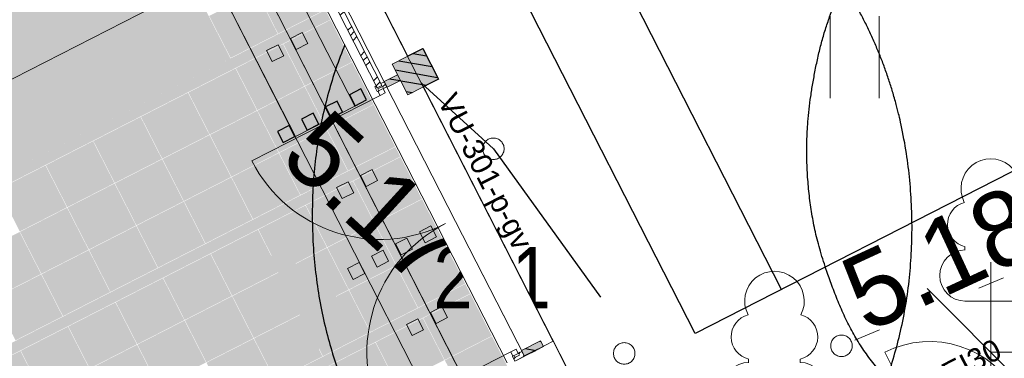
# Model space of a CAD drawing. Header units: metres. Extents: x 538891 to 1080079, y 6588829 to 13178720.
# Tile 341 of 656: x 539886.88 to 539896.03, y 6589160.78 to 6589163.93. Entities that reach past the tile are written whole.
import ezdxf

# ---------------------------------------------------------------- set-up
doc = ezdxf.new("R2010")
doc.units = ezdxf.units.M
doc.header["$LTSCALE"] = 0.4
doc.header["$PDMODE"] = 1
doc.header["$PDSIZE"] = -2
for name, pattern in [('Dot & Dashed', [83.78472, 39.6875, -22.048611, 0, -22.048609]), ('Hidden Line', [48.902778, 35.277778, -13.625]), ('KOLVIK', [3.125, 0.625, -2.5]), ('TEERADA', [11.25, 8.75, -2.5])]:
    doc.linetypes.add(name, pattern=pattern)
for name, color, linetype in [('AR', 7, 'Continuous'), ('DENDRO', 7, 'Continuous'), ('GEO', 7, 'Continuous'), ('KINO_ASENDIPLAAN', 7, 'Continuous'), ('KINO_GRID', 7, 'Continuous'), ('KINO_PINNAKATTED 2', 7, 'Continuous'), ('KINO_TAIMESTIK', 7, 'Continuous')]:
    doc.layers.add(name, color=color, linetype=linetype)
doc.styles.add('Arial', font='arial.ttf')
doc.styles.add('Arial Narrow', font='ARIALN.TTF')
doc.styles.add('HK Explorer Book', font='txt')
pattern_1 = [(45, (0, 0), (-0.176776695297, 0.176776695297), []), (45, (-0.03536, 0.03536), (-0.176776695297, 0.176776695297), []), (45, (-0.0707, 0.0707), (-0.176776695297, 0.176776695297), [])]
pattern_2 = [(-10, (42.05, 28.59), (0.015628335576, 0.0886326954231), [])]

# ---------------------------------------------------------------- blocks, each defined once
blk = doc.blocks.new('LEHTP1')
at = {"color": 252, "linetype": 'Continuous', "lineweight": 9, "true_color": 0x888888}
for p, q in [((-0.48, 1.96), (-0.48, 1.9)), ((0.48, 1.96), (0.48, 1.9)), ((0.48, 0.95), (-0.48, 0.95)), ((0, 0), (0, 0.95)), ((0.76, 0), (0, 0))]:
    blk.add_line(p, q, dxfattribs=at)
for centre, radius, start, end in [((0, 3.04), 0.554, 332.5799, 207.4201), ((-0.38, 2.375), 0.425, 105.2441, 257.079), ((0.38, 2.375), 0.425, 282.921, 74.7559), ((-0.475, 1.425), 0.475, 90, 270), ((0.475, 1.425), 0.475, 270, 90)]:
    blk.add_arc(centre, radius, start, end, dxfattribs=at)
blk = doc.blocks.new('VQSA')
at = {"color": 7, "linetype": 'Continuous', "lineweight": 9, "flags": 128}
for points in [[(0.2, 2.3), (0.199, 2.28), (0.196, 2.261), (0.191, 2.242), (0.185, 2.223), (0.176, 2.206), (0.166, 2.189), (0.155, 2.173), (0.141, 2.159), (0.127, 2.145), (0.111, 2.134), (0.094, 2.124), (0.077, 2.115), (0.058, 2.109), (0.039, 2.104), (0.02, 2.101), (0, 2.1), (-0.02, 2.101), (-0.039, 2.104), (-0.058, 2.109), (-0.077, 2.115), (-0.094, 2.124), (-0.111, 2.134), (-0.127, 2.145), (-0.141, 2.159), (-0.155, 2.173), (-0.166, 2.189), (-0.176, 2.206), (-0.185, 2.223), (-0.191, 2.242), (-0.196, 2.261), (-0.199, 2.28), (-0.2, 2.3), (-0.199, 2.32), (-0.196, 2.339), (-0.191, 2.358), (-0.185, 2.377), (-0.176, 2.394), (-0.166, 2.411), (-0.155, 2.427), (-0.141, 2.441), (-0.127, 2.455), (-0.111, 2.466), (-0.094, 2.476), (-0.077, 2.485), (-0.058, 2.491), (-0.039, 2.496), (-0.02, 2.499), (0, 2.5), (0.02, 2.499), (0.039, 2.496), (0.058, 2.491), (0.077, 2.485), (0.094, 2.476), (0.111, 2.466), (0.127, 2.455), (0.141, 2.441), (0.155, 2.427), (0.166, 2.411), (0.176, 2.394), (0.185, 2.377), (0.191, 2.358), (0.196, 2.339), (0.199, 2.32)], [(0.2, 1.3), (0.199, 1.28), (0.196, 1.261), (0.191, 1.242), (0.185, 1.223), (0.176, 1.206), (0.166, 1.189), (0.155, 1.173), (0.141, 1.159), (0.127, 1.145), (0.111, 1.134), (0.094, 1.124), (0.077, 1.115), (0.058, 1.109), (0.039, 1.104), (0.02, 1.101), (0, 1.1), (-0.02, 1.101), (-0.039, 1.104), (-0.058, 1.109), (-0.077, 1.115), (-0.094, 1.124), (-0.111, 1.134), (-0.127, 1.145), (-0.141, 1.159), (-0.155, 1.173), (-0.166, 1.189), (-0.176, 1.206), (-0.185, 1.223), (-0.191, 1.242), (-0.196, 1.261), (-0.199, 1.28), (-0.2, 1.3), (-0.199, 1.32), (-0.196, 1.339), (-0.191, 1.358), (-0.185, 1.377), (-0.176, 1.394), (-0.166, 1.411), (-0.155, 1.427), (-0.141, 1.441), (-0.127, 1.455), (-0.111, 1.466), (-0.094, 1.476), (-0.077, 1.485), (-0.058, 1.491), (-0.039, 1.496), (-0.02, 1.499), (0, 1.5), (0.02, 1.499), (0.039, 1.496), (0.058, 1.491), (0.077, 1.485), (0.094, 1.476), (0.111, 1.466), (0.127, 1.455), (0.141, 1.441), (0.155, 1.427), (0.166, 1.411), (0.176, 1.394), (0.185, 1.377), (0.191, 1.358), (0.196, 1.339), (0.199, 1.32)], [(0.5, 0), (0.498, -0.049), (0.49, -0.098), (0.478, -0.145), (0.462, -0.191), (0.441, -0.236), (0.416, -0.278), (0.387, -0.317), (0.354, -0.354), (0.317, -0.387), (0.278, -0.416), (0.236, -0.441), (0.191, -0.462), (0.145, -0.478), (0.098, -0.49), (0.049, -0.498), (0, -0.5), (-0.049, -0.498), (-0.098, -0.49), (-0.145, -0.478), (-0.191, -0.462), (-0.236, -0.441), (-0.278, -0.416), (-0.317, -0.387), (-0.354, -0.354), (-0.387, -0.317), (-0.416, -0.278), (-0.441, -0.236), (-0.462, -0.191), (-0.478, -0.145), (-0.49, -0.098), (-0.498, -0.049), (-0.5, 0), (-0.498, 0.049), (-0.49, 0.098), (-0.478, 0.145), (-0.462, 0.191), (-0.441, 0.236), (-0.416, 0.278), (-0.387, 0.317), (-0.354, 0.354), (-0.317, 0.387), (-0.278, 0.416), (-0.236, 0.441), (-0.191, 0.462), (-0.145, 0.478), (-0.098, 0.49), (-0.049, 0.498), (0, 0.5), (0.049, 0.498), (0.098, 0.49), (0.145, 0.478), (0.191, 0.462), (0.236, 0.441), (0.278, 0.416), (0.317, 0.387), (0.354, 0.354), (0.387, 0.317), (0.416, 0.278), (0.441, 0.236), (0.462, 0.191), (0.478, 0.145), (0.49, 0.098), (0.498, 0.049)], [(-0.93, -0.65), (-0.931, -0.67), (-0.934, -0.689), (-0.939, -0.708), (-0.945, -0.727), (-0.954, -0.744), (-0.964, -0.761), (-0.975, -0.777), (-0.989, -0.791), (-1.003, -0.805), (-1.019, -0.816), (-1.036, -0.826), (-1.053, -0.835), (-1.072, -0.841), (-1.091, -0.846), (-1.11, -0.849), (-1.13, -0.85), (-1.15, -0.849), (-1.169, -0.846), (-1.188, -0.841), (-1.207, -0.835), (-1.224, -0.826), (-1.241, -0.816), (-1.257, -0.805), (-1.271, -0.791), (-1.285, -0.777), (-1.296, -0.761), (-1.306, -0.744), (-1.315, -0.727), (-1.321, -0.708), (-1.326, -0.689), (-1.329, -0.67), (-1.33, -0.65), (-1.329, -0.63), (-1.326, -0.611), (-1.321, -0.592), (-1.315, -0.573), (-1.306, -0.556), (-1.296, -0.539), (-1.285, -0.523), (-1.271, -0.509), (-1.257, -0.495), (-1.241, -0.484), (-1.224, -0.474), (-1.207, -0.465), (-1.188, -0.459), (-1.169, -0.454), (-1.15, -0.451), (-1.13, -0.45), (-1.11, -0.451), (-1.091, -0.454), (-1.072, -0.459), (-1.053, -0.465), (-1.036, -0.474), (-1.019, -0.484), (-1.003, -0.495), (-0.989, -0.509), (-0.975, -0.523), (-0.964, -0.539), (-0.954, -0.556), (-0.945, -0.573), (-0.939, -0.592), (-0.934, -0.611), (-0.931, -0.63)], [(1.33, -0.65), (1.329, -0.67), (1.326, -0.689), (1.321, -0.708), (1.315, -0.727), (1.306, -0.744), (1.296, -0.761), (1.285, -0.777), (1.271, -0.791), (1.257, -0.805), (1.241, -0.816), (1.224, -0.826), (1.207, -0.835), (1.188, -0.841), (1.169, -0.846), (1.15, -0.849), (1.13, -0.85), (1.11, -0.849), (1.091, -0.846), (1.072, -0.841), (1.053, -0.835), (1.036, -0.826), (1.019, -0.816), (1.003, -0.805), (0.989, -0.791), (0.975, -0.777), (0.964, -0.761), (0.954, -0.744), (0.945, -0.727), (0.939, -0.708), (0.934, -0.689), (0.931, -0.67), (0.93, -0.65), (0.931, -0.63), (0.934, -0.611), (0.939, -0.592), (0.945, -0.573), (0.954, -0.556), (0.964, -0.539), (0.975, -0.523), (0.989, -0.509), (1.003, -0.495), (1.019, -0.484), (1.036, -0.474), (1.053, -0.465), (1.072, -0.459), (1.091, -0.454), (1.11, -0.451), (1.13, -0.45), (1.15, -0.451), (1.169, -0.454), (1.188, -0.459), (1.207, -0.465), (1.224, -0.474), (1.241, -0.484), (1.257, -0.495), (1.271, -0.509), (1.285, -0.523), (1.296, -0.539), (1.306, -0.556), (1.315, -0.573), (1.321, -0.592), (1.326, -0.611), (1.329, -0.63)], [(-1.8, -1.15), (-1.801, -1.17), (-1.804, -1.189), (-1.809, -1.208), (-1.815, -1.227), (-1.824, -1.244), (-1.834, -1.261), (-1.845, -1.277), (-1.859, -1.291), (-1.873, -1.305), (-1.889, -1.316), (-1.906, -1.326), (-1.923, -1.335), (-1.942, -1.341), (-1.961, -1.346), (-1.98, -1.349), (-2, -1.35), (-2.02, -1.349), (-2.039, -1.346), (-2.058, -1.341), (-2.077, -1.335), (-2.094, -1.326), (-2.111, -1.316), (-2.127, -1.305), (-2.141, -1.291), (-2.155, -1.277), (-2.166, -1.261), (-2.176, -1.244), (-2.185, -1.227), (-2.191, -1.208), (-2.196, -1.189), (-2.199, -1.17), (-2.2, -1.15), (-2.199, -1.13), (-2.196, -1.111), (-2.191, -1.092), (-2.185, -1.073), (-2.176, -1.056), (-2.166, -1.039), (-2.155, -1.023), (-2.141, -1.009), (-2.127, -0.995), (-2.111, -0.984), (-2.094, -0.974), (-2.077, -0.965), (-2.058, -0.959), (-2.039, -0.954), (-2.02, -0.951), (-2, -0.95), (-1.98, -0.951), (-1.961, -0.954), (-1.942, -0.959), (-1.923, -0.965), (-1.906, -0.974), (-1.889, -0.984), (-1.873, -0.995), (-1.859, -1.009), (-1.845, -1.023), (-1.834, -1.039), (-1.824, -1.056), (-1.815, -1.073), (-1.809, -1.092), (-1.804, -1.111), (-1.801, -1.13)], [(2.2, -1.15), (2.199, -1.17), (2.196, -1.189), (2.191, -1.208), (2.185, -1.227), (2.176, -1.244), (2.166, -1.261), (2.155, -1.277), (2.141, -1.291), (2.127, -1.305), (2.111, -1.316), (2.094, -1.326), (2.077, -1.335), (2.058, -1.341), (2.039, -1.346), (2.02, -1.349), (2, -1.35), (1.98, -1.349), (1.961, -1.346), (1.942, -1.341), (1.923, -1.335), (1.906, -1.326), (1.889, -1.316), (1.873, -1.305), (1.859, -1.291), (1.845, -1.277), (1.834, -1.261), (1.824, -1.244), (1.815, -1.227), (1.809, -1.208), (1.804, -1.189), (1.801, -1.17), (1.8, -1.15), (1.801, -1.13), (1.804, -1.111), (1.809, -1.092), (1.815, -1.073), (1.824, -1.056), (1.834, -1.039), (1.845, -1.023), (1.859, -1.009), (1.873, -0.995), (1.889, -0.984), (1.906, -0.974), (1.923, -0.965), (1.942, -0.959), (1.961, -0.954), (1.98, -0.951), (2, -0.95), (2.02, -0.951), (2.039, -0.954), (2.058, -0.959), (2.077, -0.965), (2.094, -0.974), (2.111, -0.984), (2.127, -0.995), (2.141, -1.009), (2.155, -1.023), (2.166, -1.039), (2.176, -1.056), (2.185, -1.073), (2.191, -1.092), (2.196, -1.111), (2.199, -1.13)]]:
    blk.add_lwpolyline(points, close=True, dxfattribs=at)
blk = doc.blocks.new('HEIN')
at = {"color": 7, "linetype": 'Continuous', "lineweight": 9}
for p, q in [((-0.455, 0.761), (-0.455, -0.761)), ((0.455, 0.761), (0.455, -0.761))]:
    blk.add_line(p, q, dxfattribs=at)

msp = doc.modelspace()

# ---------------------------------------------------------------- hatches: boundary and pattern name
at = {"layer": 'KINO_PINNAKATTED 2', "linetype": 'Continuous', "lineweight": 0, "true_color": 0xdbccc4}
msp.add_hatch(color=254, dxfattribs=at).paths.add_polyline_path([(539876.2611, 6589181.123), (539881.9225, 6589169.9217), (539881.9225, 6589169.9217), (539882.6953, 6589168.4075), (539882.6953, 6589168.4075), (539885.967, 6589162.1069), (539888.8344, 6589163.5705), (539879.1286, 6589182.5866)])

# ---------------------------------------------------------------- linework, layer by layer
at = {"layer": 'AR', "color": 255, "linetype": 'Continuous', "lineweight": 25}
for p, q in [((539906.5148, 6589167.8335), (539893.1544, 6589161.0144)), ((539893.956, 6589161.4235), (539892.5967, 6589164.0868))]:
    msp.add_line(p, q, dxfattribs=at)
at = {"layer": 'AR', "color": 7, "linetype": 'Continuous', "lineweight": 9}
msp.add_line((539895.3353, 6589160.019), (539894.917, 6589160.8385), dxfattribs=at)
at = {"layer": 'AR', "color": 7, "linetype": 'Continuous', "lineweight": 9, "flags": 128}
for points in [[(539892.9408, 6589158.7273), (539878.4205, 6589187.1759), (539893.6068, 6589194.927)], [(539888.0215, 6589168.4093), (539890.481, 6589163.5906), (539890.6235, 6589163.6634), (539890.769, 6589163.3783), (539890.6264, 6589163.3056), (539892.9372, 6589158.7782), (539907.9632, 6589166.4475)]]:
    msp.add_lwpolyline(points, dxfattribs=at)
at = {"layer": 'AR', "color": 143, "linetype": 'Continuous', "lineweight": 25, "true_color": 0x84a8b9, "flags": 128}
msp.add_lwpolyline([(539888.0215, 6589168.4093), (539890.481, 6589163.5906), (539890.6235, 6589163.6634), (539890.769, 6589163.3783), (539890.6264, 6589163.3056), (539892.9372, 6589158.7782), (539907.9632, 6589166.4475)], dxfattribs=at)
at = {"layer": 'AR', "color": 7, "linetype": 'Continuous', "lineweight": 9}
msp.add_arc((539895.3353, 6589160.019), 0.92, 27.03983, 117.03983, dxfattribs=at)
at = {"layer": 'DENDRO', "color": 30, "linetype": 'Continuous', "lineweight": 25, "true_color": 0xff7f00}
msp.add_open_spline([(539894.7403, 6589163.8944), (539895.139, 6589163.0882), (539895.1979, 6589161.1997), (539894.5027, 6589159.5408), (539893.2395, 6589158.5561), (539891.7468, 6589158.5095), (539890.4246, 6589159.4135), (539889.6272, 6589161.0257), (539889.5683, 6589162.9143), (539890.2635, 6589164.5732), (539891.5267, 6589165.5578), (539893.0194, 6589165.6044), (539894.3416, 6589164.7005), (539894.7403, 6589163.8944)], degree=2, dxfattribs=at)
msp.add_open_spline([(539896.3858, 6589165.5531), (539896.3685, 6589165.5534), (539896.3513, 6589165.5538), (539896.0286, 6589165.5556), (539895.3166, 6589165.2673), (539894.7806, 6589164.6834), (539894.3937, 6589164.0177), (539894.2004, 6589163.151), (539894.1862, 6589162.4201), (539894.3127, 6589161.7227), (539894.689, 6589160.8152), (539895.4059, 6589160.149), (539895.9928, 6589159.9494), (539896.2757, 6589159.9336), (539896.5597, 6589159.9366), (539897.1573, 6589160.1102), (539897.707, 6589160.592), (539898.0427, 6589161.0525), (539898.3779, 6589161.7998), (539898.4863, 6589162.7023), (539898.4285, 6589163.4253), (539898.1324, 6589164.4179), (539897.437, 6589165.2223), (539896.7418, 6589165.5384), (539896.4202, 6589165.5524), (539896.403, 6589165.5528), (539896.3858, 6589165.5531)], degree=2, knots=[0, 0, 0, 0.002532, 0.002532, 0.049909, 0.097287, 0.144665, 0.192042, 0.23942, 0.286798, 0.334175, 0.381553, 0.42893, 0.476308, 0.523686, 0.571063, 0.618441, 0.665819, 0.713196, 0.760574, 0.807952, 0.855329, 0.902707, 0.950085, 0.997462, 0.997462, 1, 1, 1], dxfattribs=at)
at = {"layer": 'DENDRO', "color": 82, "linetype": 'Continuous', "lineweight": 25, "true_color": 0x33cc00}
msp.add_open_spline([(539893.8121, 6589159.0983), (539893.7434, 6589159.1216), (539893.6747, 6589159.145), (539892.9869, 6589159.3862), (539891.1572, 6589159.6654), (539888.4866, 6589158.4411), (539885.5451, 6589157.3971), (539882.5673, 6589157.4149), (539880.4579, 6589158.6217), (539879.0958, 6589159.832), (539877.4884, 6589161.5239), (539875.7359, 6589162.7565), (539874.0064, 6589163.5551), (539872.0916, 6589164.2529), (539871.04, 6589164.1448), (539870.7384, 6589163.4667), (539870.6736, 6589162.5152), (539871.0111, 6589159.8283), (539872.4686, 6589156.6032), (539876.4551, 6589150.405), (539880.4313, 6589142.3133), (539883.4357, 6589136.069), (539886.65, 6589131.8213), (539889.6758, 6589128.0089), (539891.6422, 6589123.7091), (539892.6854, 6589121.9346), (539894.9559, 6589119.083), (539899.4507, 6589118.4526), (539902.4132, 6589119.2024), (539903.4975, 6589120.9997), (539904.0299, 6589121.9681), (539904.9744, 6589123.0691), (539906.8939, 6589123.6435), (539908.5817, 6589124.1163), (539909.2062, 6589124.9889), (539908.8206, 6589126.4423), (539907.9211, 6589128.2423), (539907.3166, 6589130.0189), (539907.9536, 6589131.664), (539909.206, 6589132.9269), (539910.0734, 6589134.09), (539910.2183, 6589135.4872), (539910.1242, 6589137.3281), (539909.7241, 6589140.2997), (539907.9987, 6589143.8429), (539904.8625, 6589145.9332), (539902.1696, 6589146.7782), (539898.4952, 6589147.1704), (539894.6027, 6589147.6734), (539892.2931, 6589147.7161), (539890.9385, 6589146.9877), (539890.5185, 6589145.8464), (539890.375, 6589144.12), (539890.5355, 6589141.8612), (539890.1164, 6589140.2368), (539888.2792, 6589140.1754), (539886.2593, 6589140.9765), (539884.6257, 6589142.2344), (539883.4829, 6589144.0283), (539883.3842, 6589146.4675), (539884.263, 6589149.2079), (539886.6505, 6589150.3674), (539890.039, 6589151.0124), (539893.8765, 6589152.7578), (539896.4616, 6589154.2315), (539898.6752, 6589155.7963), (539898.5791, 6589158.6152), (539898.2775, 6589160.1277), (539896.808, 6589160.1337), (539895.0583, 6589159.4249), (539894.0007, 6589159.1478), (539893.9064, 6589159.123), (539893.8121, 6589159.0983)], degree=2, knots=[0, 0, 0, 0.001482, 0.001482, 0.016366, 0.031249, 0.046133, 0.061016, 0.0759, 0.090783, 0.105667, 0.12055, 0.135433, 0.150317, 0.1652, 0.180084, 0.194967, 0.209851, 0.224734, 0.239618, 0.254501, 0.269384, 0.284268, 0.299151, 0.314035, 0.328918, 0.343802, 0.358685, 0.373569, 0.388452, 0.403335, 0.418219, 0.433102, 0.447986, 0.462869, 0.477753, 0.492636, 0.50752, 0.522403, 0.537286, 0.55217, 0.567053, 0.581937, 0.59682, 0.611704, 0.626587, 0.641471, 0.656354, 0.671237, 0.686121, 0.701004, 0.715888, 0.730771, 0.745655, 0.760538, 0.775422, 0.790305, 0.805188, 0.820072, 0.834955, 0.849839, 0.864722, 0.879606, 0.894489, 0.909373, 0.924256, 0.939139, 0.954023, 0.968906, 0.98379, 0.998673, 0.998673, 1, 1, 1], dxfattribs=at)
at = {"layer": 'GEO', "color": 8, "linetype": 'TEERADA', "lineweight": 25, "true_color": 0x7d7d7d, "flags": 128}
msp.add_lwpolyline([(539883.1436, 6589169.8081), (539884.28, 6589168.674), (539886.796, 6589166.821), (539891.279, 6589162.731), (539892.544, 6589160.981), (539891.601, 6589159.224)], dxfattribs=at)
at = {"layer": 'GEO', "color": 252, "linetype": 'KOLVIK', "lineweight": 9, "true_color": 0x888888, "flags": 128}
msp.add_lwpolyline([(539899.1007, 6589156.9709), (539901.0061, 6589159.3864), (539902.1782, 6589160.5209), (539902.4462, 6589162.1125), (539902.4462, 6589162.1125), (539900.9, 6589163.585), (539894.515, 6589160.899), (539891.3644, 6589159.9334)], dxfattribs=at)
at = {"layer": 'GEO', "color": 8, "linetype": 'Continuous', "lineweight": 9, "true_color": 0x7d7d7d, "flags": 128}
for points in [[(539891.379, 6589162.731), (539891.3785, 6589162.7212), (539891.3771, 6589162.7115), (539891.3747, 6589162.702), (539891.3714, 6589162.6927), (539891.3672, 6589162.6839), (539891.3621, 6589162.6754), (539891.3563, 6589162.6676), (539891.3497, 6589162.6603), (539891.3424, 6589162.6537), (539891.3346, 6589162.6479), (539891.3261, 6589162.6428), (539891.3173, 6589162.6386), (539891.308, 6589162.6353), (539891.2985, 6589162.6329), (539891.2888, 6589162.6315), (539891.279, 6589162.631), (539891.2692, 6589162.6315), (539891.2595, 6589162.6329), (539891.25, 6589162.6353), (539891.2407, 6589162.6386), (539891.2319, 6589162.6428), (539891.2234, 6589162.6479), (539891.2156, 6589162.6537), (539891.2083, 6589162.6603), (539891.2017, 6589162.6676), (539891.1959, 6589162.6754), (539891.1908, 6589162.6839), (539891.1866, 6589162.6927), (539891.1833, 6589162.702), (539891.1809, 6589162.7115), (539891.1795, 6589162.7212), (539891.179, 6589162.731), (539891.1795, 6589162.7408), (539891.1809, 6589162.7505), (539891.1833, 6589162.76), (539891.1866, 6589162.7693), (539891.1908, 6589162.7781), (539891.1959, 6589162.7866), (539891.2017, 6589162.7944), (539891.2083, 6589162.8017), (539891.2156, 6589162.8083), (539891.2234, 6589162.8141), (539891.2319, 6589162.8192), (539891.2407, 6589162.8234), (539891.25, 6589162.8267), (539891.2595, 6589162.8291), (539891.2692, 6589162.8305), (539891.279, 6589162.831), (539891.2888, 6589162.8305), (539891.2985, 6589162.8291), (539891.308, 6589162.8267), (539891.3173, 6589162.8234), (539891.3261, 6589162.8192), (539891.3346, 6589162.8141), (539891.3424, 6589162.8083), (539891.3497, 6589162.8017), (539891.3563, 6589162.7944), (539891.3621, 6589162.7866), (539891.3672, 6589162.7781), (539891.3714, 6589162.7693), (539891.3747, 6589162.76), (539891.3771, 6589162.7505), (539891.3785, 6589162.7408)], [(539894.615, 6589160.899), (539894.6145, 6589160.8892), (539894.6131, 6589160.8795), (539894.6107, 6589160.87), (539894.6074, 6589160.8607), (539894.6032, 6589160.8519), (539894.5981, 6589160.8434), (539894.5923, 6589160.8356), (539894.5857, 6589160.8283), (539894.5784, 6589160.8217), (539894.5706, 6589160.8159), (539894.5621, 6589160.8108), (539894.5533, 6589160.8066), (539894.544, 6589160.8033), (539894.5345, 6589160.8009), (539894.5248, 6589160.7995), (539894.515, 6589160.799), (539894.5052, 6589160.7995), (539894.4955, 6589160.8009), (539894.486, 6589160.8033), (539894.4767, 6589160.8066), (539894.4679, 6589160.8108), (539894.4594, 6589160.8159), (539894.4516, 6589160.8217), (539894.4443, 6589160.8283), (539894.4377, 6589160.8356), (539894.4319, 6589160.8434), (539894.4268, 6589160.8519), (539894.4226, 6589160.8607), (539894.4193, 6589160.87), (539894.4169, 6589160.8795), (539894.4155, 6589160.8892), (539894.415, 6589160.899), (539894.4155, 6589160.9088), (539894.4169, 6589160.9185), (539894.4193, 6589160.928), (539894.4226, 6589160.9373), (539894.4268, 6589160.9461), (539894.4319, 6589160.9546), (539894.4377, 6589160.9624), (539894.4443, 6589160.9697), (539894.4516, 6589160.9763), (539894.4594, 6589160.9821), (539894.4679, 6589160.9872), (539894.4767, 6589160.9914), (539894.486, 6589160.9947), (539894.4955, 6589160.9971), (539894.5052, 6589160.9985), (539894.515, 6589160.999), (539894.5248, 6589160.9985), (539894.5345, 6589160.9971), (539894.544, 6589160.9947), (539894.5533, 6589160.9914), (539894.5621, 6589160.9872), (539894.5706, 6589160.9821), (539894.5784, 6589160.9763), (539894.5857, 6589160.9697), (539894.5923, 6589160.9624), (539894.5981, 6589160.9546), (539894.6032, 6589160.9461), (539894.6074, 6589160.9373), (539894.6107, 6589160.928), (539894.6131, 6589160.9185), (539894.6145, 6589160.9088)]]:
    msp.add_lwpolyline(points, close=True, dxfattribs=at)
at = {"layer": 'KINO_GRID', "color": 254, "linetype": 'Continuous', "true_color": 0xe6e6e6}
for points in [[(539858.7353, 6589212.3149), (539900.3409, 6589130.7995), (539858.6462, 6589212.2694), (539900.2518, 6589130.754)], [(539860.6136, 6589211.7804), (539900.9645, 6589132.7232), (539860.5245, 6589211.7349), (539900.8754, 6589132.6778)], [(539885.3175, 6589163.3809), (539885.363, 6589163.2918), (539888.5011, 6589165.0058), (539888.5466, 6589164.9168)], [(539889.1512, 6589163.7321), (539889.1967, 6589163.6431), (539889.7178, 6589164.0213), (539889.7632, 6589163.9322)], [(539885.967, 6589162.1069), (539886.0124, 6589162.0178), (539889.1512, 6589163.7321), (539889.1967, 6589163.6431)], [(539889.8013, 6589162.4585), (539889.8468, 6589162.3694), (539890.3678, 6589162.7476), (539890.4133, 6589162.6586)], [(539886.6171, 6589160.8332), (539886.6625, 6589160.7442), (539889.8013, 6589162.4585), (539889.8468, 6589162.3694)], [(539890.4514, 6589161.1848), (539890.4968, 6589161.0957), (539891.0179, 6589161.474), (539891.0634, 6589161.3849)], [(539887.2672, 6589159.5596), (539887.3126, 6589159.4705), (539890.4514, 6589161.1848), (539890.4968, 6589161.0957)]]:
    msp.add_solid(points, dxfattribs=at)
at = {"layer": 'KINO_PINNAKATTED 2', "color": 254, "linetype": 'Continuous', "true_color": 0xd4dae2}
for points in [[(539889.2778, 6589163.8013), (539889.7159, 6589164.0249), (539889.0787, 6589164.1914), (539889.5168, 6589164.415)], [(539888.8362, 6589163.5759), (539889.2743, 6589163.7995), (539888.6371, 6589163.966), (539889.0752, 6589164.1896)], [(539889.5261, 6589163.315), (539889.9642, 6589163.5386), (539889.3269, 6589163.7051), (539889.765, 6589163.9287)], [(539889.0844, 6589163.0895), (539889.5225, 6589163.3131), (539888.8853, 6589163.4797), (539889.3234, 6589163.7033)], [(539888.6427, 6589162.8641), (539889.0808, 6589163.0877), (539888.4436, 6589163.2542), (539888.8817, 6589163.4778)], [(539889.727, 6589162.9213), (539890.1651, 6589163.1449), (539889.5279, 6589163.3114), (539889.966, 6589163.535)], [(539889.2853, 6589162.6959), (539889.7234, 6589162.9195), (539889.0862, 6589163.086), (539889.5243, 6589163.3096)], [(539888.2011, 6589162.6387), (539888.6392, 6589162.8623), (539888.002, 6589163.0288), (539888.4401, 6589163.2524)], [(539889.9279, 6589162.5276), (539890.366, 6589162.7512), (539889.7288, 6589162.9177), (539890.1669, 6589163.1413)], [(539887.7594, 6589162.4133), (539888.1975, 6589162.6369), (539887.5603, 6589162.8034), (539887.9984, 6589163.027)], [(539888.8437, 6589162.4704), (539889.2818, 6589162.694), (539888.6446, 6589162.8605), (539889.0827, 6589163.0842)], [(539889.4863, 6589162.3022), (539889.9244, 6589162.5258), (539889.2872, 6589162.6923), (539889.7252, 6589162.9159)], [(539888.402, 6589162.245), (539888.8401, 6589162.4686), (539888.2029, 6589162.6351), (539888.641, 6589162.8587)], [(539887.3178, 6589162.1878), (539887.7559, 6589162.4114), (539887.1187, 6589162.578), (539887.5568, 6589162.8016)], [(539887.9604, 6589162.0196), (539888.3985, 6589162.2432), (539887.7613, 6589162.4097), (539888.1993, 6589162.6333)], [(539889.0446, 6589162.0767), (539889.4827, 6589162.3004), (539888.8455, 6589162.4669), (539889.2836, 6589162.6905)], [(539890.1761, 6589162.0413), (539890.6142, 6589162.2649), (539889.977, 6589162.4314), (539890.4151, 6589162.655)], [(539886.8761, 6589161.9624), (539887.3142, 6589162.186), (539886.677, 6589162.3525), (539887.1151, 6589162.5761)], [(539888.603, 6589161.8513), (539889.0411, 6589162.0749), (539888.4038, 6589162.2414), (539888.8419, 6589162.465)], [(539887.5187, 6589161.7942), (539887.9568, 6589162.0178), (539887.3196, 6589162.1843), (539887.7577, 6589162.4079)], [(539889.7345, 6589161.8159), (539890.1726, 6589162.0395), (539889.5354, 6589162.206), (539889.9735, 6589162.4296)], [(539887.0771, 6589161.5687), (539887.5152, 6589161.7923), (539886.8779, 6589161.9589), (539887.316, 6589162.1825)], [(539888.1613, 6589161.6259), (539888.5994, 6589161.8495), (539887.9622, 6589162.016), (539888.4003, 6589162.2396)], [(539889.2928, 6589161.5904), (539889.7309, 6589161.814), (539889.0937, 6589161.9806), (539889.5318, 6589162.2042)], [(539890.3771, 6589161.6476), (539890.8152, 6589161.8712), (539890.178, 6589162.0377), (539890.6161, 6589162.2613)], [(539887.7196, 6589161.4005), (539888.1577, 6589161.6241), (539887.5205, 6589161.7906), (539887.9586, 6589162.0142)], [(539889.9354, 6589161.4222), (539890.3735, 6589161.6458), (539889.7363, 6589161.8123), (539890.1744, 6589162.0359)], [(539886.6354, 6589161.3433), (539887.0735, 6589161.5669), (539886.4363, 6589161.7334), (539886.8744, 6589161.957)], [(539888.8512, 6589161.365), (539889.2893, 6589161.5886), (539888.6521, 6589161.7551), (539889.0902, 6589161.9787)], [(539889.4938, 6589161.1968), (539889.9319, 6589161.4204), (539889.2947, 6589161.5869), (539889.7327, 6589161.8105)], [(539890.578, 6589161.2539), (539891.0161, 6589161.4775), (539890.3789, 6589161.644), (539890.817, 6589161.8676)], [(539887.278, 6589161.1751), (539887.7161, 6589161.3987), (539887.0789, 6589161.5652), (539887.517, 6589161.7888)], [(539888.4095, 6589161.1396), (539888.8476, 6589161.3632), (539888.2104, 6589161.5297), (539888.6485, 6589161.7533)], [(539890.1364, 6589161.0285), (539890.5745, 6589161.2521), (539889.9372, 6589161.4186), (539890.3753, 6589161.6422)], [(539886.8363, 6589160.9496), (539887.2744, 6589161.1732), (539886.6372, 6589161.3398), (539887.0753, 6589161.5634)], [(539889.0521, 6589160.9713), (539889.4902, 6589161.1949), (539888.853, 6589161.3614), (539889.2911, 6589161.5851)], [(539887.9679, 6589160.9142), (539888.406, 6589161.1378), (539887.7687, 6589161.3043), (539888.2068, 6589161.5279)], [(539888.6105, 6589160.7459), (539889.0486, 6589160.9695), (539888.4113, 6589161.136), (539888.8494, 6589161.3596)], [(539889.6947, 6589160.8031), (539890.1328, 6589161.0267), (539889.4956, 6589161.1932), (539889.9337, 6589161.4168)], [(539890.8262, 6589160.7676), (539891.2643, 6589160.9912), (539890.6271, 6589161.1577), (539891.0652, 6589161.3813)], [(539887.5262, 6589160.6887), (539887.9643, 6589160.9123), (539887.3271, 6589161.0789), (539887.7652, 6589161.3025)], [(539889.253, 6589160.5776), (539889.6911, 6589160.8013), (539889.0539, 6589160.9678), (539889.492, 6589161.1914)], [(539887.0846, 6589160.4633), (539887.5226, 6589160.6869), (539886.8854, 6589160.8534), (539887.3235, 6589161.077)], [(539888.1688, 6589160.5205), (539888.6069, 6589160.7441), (539887.9697, 6589160.9106), (539888.4078, 6589161.1342)], [(539890.3846, 6589160.5422), (539890.8227, 6589160.7658), (539890.1855, 6589160.9323), (539890.6236, 6589161.1559)], [(539891.0272, 6589160.3739), (539891.4653, 6589160.5975), (539890.8281, 6589160.764), (539891.2661, 6589160.9876)], [(539887.7271, 6589160.2951), (539888.1652, 6589160.5187), (539887.528, 6589160.6852), (539887.9661, 6589160.9088)], [(539888.8114, 6589160.3522), (539889.2495, 6589160.5758), (539888.6123, 6589160.7423), (539889.0504, 6589160.9659)], [(539889.9429, 6589160.3168), (539890.381, 6589160.5404), (539889.7438, 6589160.7069), (539890.1819, 6589160.9305)], [(539886.867, 6589160.3523), (539887.081, 6589160.4615), (539886.6679, 6589160.7424), (539886.8819, 6589160.8516)]]:
    msp.add_solid(points, dxfattribs=at)
at = {"layer": 'KINO_TAIMESTIK', "color": 181, "linetype": 'Continuous', "lineweight": 18, "true_color": 0x9f7fff}
for p, q in [((539895.903, 6589160.0027), (539895.903, 6589161.6773)), ((539895.311, 6589161.432), (539896.495, 6589160.248))]:
    msp.add_line(p, q, dxfattribs=at)

# ---------------------------------------------------------------- block references
at = {"layer": 'GEO', "color": 8, "true_color": 0x7d7d7d, "xscale": 0.5, "yscale": 0.5, "zscale": 0.5}
for name, p in [('HEIN', (539894.6374, 6589163.5827)), ('LEHTP1', (539895.903, 6589160.84)), ('LEHTP1', (539893.892, 6589159.795)), ('VQSA', (539892.4953, 6589159.6783))]:
    msp.add_blockref(name, p, dxfattribs=at)

# ---------------------------------------------------------------- texts
at = {"layer": 'AR', "color": 1, "true_color": 0xff0000, "insert": (539895.4211, 6589160.7126), "char_height": 0.2, "attachment_point": 1, "rotation": 27.03983, "line_spacing_factor": 1.004016, "style": 'Arial'}
msp.add_mtext('EI30', dxfattribs=at)
at = {"layer": 'DENDRO', "color": 250, "true_color": 0x333333, "insert": (539890.7223, 6589161.8192), "char_height": 0.57083, "width": 2.420272, "attachment_point": 1, "line_spacing_factor": 2.63829, "style": 'Arial Narrow'}
msp.add_mtext('251', dxfattribs=at)
at = {"layer": 'GEO', "color": 8, "true_color": 0x7d7d7d, "char_height": 0.7, "attachment_point": 7, "line_spacing_factor": 0.25, "style": 'HK Explorer Book'}
for s, insert, rotation in [(' 5.17', (539889.0773, 6589162.7904), 317.57561), (' 5.18', (539894.515, 6589160.899), 24.81009)]:
    msp.add_mtext(s, dxfattribs=dict(at, insert=insert, rotation=rotation))

# ---------------------------------------------------------------- next in the draw order: wipeouts: each hides what was drawn before it
at = {"color": 255, "linetype": 'Continuous', "lineweight": 5}
msp.add_wipeout([(539891.5139, 6589160.7749), (539894.5927, 6589154.7428), (539894.7709, 6589154.8337), (539891.6921, 6589160.8659)], dxfattribs=at).dxf.layer = 'AR'

# ---------------------------------------------------------------- next in the draw order: hatches: boundary and pattern name
at = {"layer": 'AR', "linetype": 'Continuous', "lineweight": 25, "true_color": 0x848484}
h = msp.add_hatch(dxfattribs=at)
h.set_pattern_fill('PLYWOOD_0001', color=252, style=0, pattern_type=2)
h.set_pattern_definition([(90, (0, 0), (-0.06, 0), [])])
h.paths.add_polyline_path([(539894.8407, 6589155.049), (539891.8346, 6589160.9386), (539891.6921, 6589160.8659), (539894.6981, 6589154.9762)])

# ---------------------------------------------------------------- next in the draw order: linework, layer by layer
at = {"layer": 'AR', "color": 254, "linetype": 'Continuous', "true_color": 0xcccccc}
msp.add_solid([(539894.8407, 6589155.049), (539891.8346, 6589160.9386), (539894.6981, 6589154.9762), (539891.6921, 6589160.8659)], dxfattribs=at)

# ---------------------------------------------------------------- next in the draw order: wipeouts: each hides what was drawn before it
at = {"color": 255, "linetype": 'Continuous', "lineweight": 5}
msp.add_wipeout([(539878.4262, 6589186.1706), (539891.406, 6589160.7401), (539891.4142, 6589160.724), (539891.8346, 6589160.9386), (539878.8384, 6589186.4012), (539878.418, 6589186.1866)], dxfattribs=at).dxf.layer = 'AR'

# ---------------------------------------------------------------- next in the draw order: hatches: boundary and pattern name
at = {"layer": 'AR', "linetype": 'Continuous', "lineweight": 9, "true_color": 0xe2f3f5}
h = msp.add_hatch(dxfattribs=at)
h.set_pattern_fill('ALUMINUM_0001', style=0, pattern_type=2)
h.set_pattern_definition(pattern_1)
h.paths.add_polyline_path([(539890.1998, 6589163.2968), (539890.2426, 6589163.3186), (539889.597, 6589164.5834), (539889.5543, 6589164.5616)])
at = {"layer": 'AR', "linetype": 'Continuous', "lineweight": 25, "true_color": 0x848484}
h = msp.add_hatch(dxfattribs=at)
h.set_pattern_fill('WOOD_0001', color=252, style=0, pattern_type=2)
h.set_pattern_definition(pattern_2)
h.paths.add_polyline_path([(539890.769, 6589163.3783), (539890.6235, 6589163.6634), (539890.3385, 6589163.5179), (539890.4839, 6589163.2329)])

# ---------------------------------------------------------------- next in the draw order: linework, layer by layer
at = {"layer": 'AR', "color": 7, "linetype": 'Continuous', "lineweight": 9}
for p, q in [((539891.8346, 6589160.9386), (539878.8384, 6589186.4012)), ((539891.406, 6589160.7401), (539878.4262, 6589186.1706)), ((539879.5887, 6589183.5058), (539889.9902, 6589163.1268)), ((539879.0365, 6589183.224), (539889.4379, 6589162.845)), ((539890.3886, 6589163.4197), (539890.4159, 6589163.3663)), ((539890.225, 6589163.2254), (539889.0343, 6589162.6177)), ((539889.4379, 6589162.845), (539889.9902, 6589163.1268)), ((539891.6921, 6589160.8659), (539891.8346, 6589160.9386)), ((539891.6921, 6589160.8659), (539891.8346, 6589160.9386)), ((539894.8407, 6589155.049), (539891.8346, 6589160.9386)), ((539894.8407, 6589155.049), (539891.8346, 6589160.9386)), ((539891.4405, 6589160.8441), (539890.2498, 6589160.2364)), ((539891.5139, 6589160.7749), (539891.6921, 6589160.8659)), ((539891.5139, 6589160.7749), (539891.6921, 6589160.8659)), ((539891.6921, 6589160.8659), (539894.6981, 6589154.9762))]:
    msp.add_line(p, q, dxfattribs=at)
at = {"layer": 'AR', "color": 255, "linetype": 'Continuous', "lineweight": 25}
msp.add_line((539893.1544, 6589161.0144), (539880.4253, 6589185.9537), dxfattribs=at)
at = {"layer": 'AR', "color": 7, "linetype": 'Continuous', "lineweight": 9, "flags": 128}
for points in [[(539890.1998, 6589163.2968), (539890.2426, 6589163.3186), (539889.597, 6589164.5834), (539889.5543, 6589164.5616)], [(539890.769, 6589163.3783), (539890.6235, 6589163.6634), (539890.3385, 6589163.5179), (539890.4839, 6589163.2329)]]:
    msp.add_lwpolyline(points, close=True, dxfattribs=at)
at = {"layer": 'AR', "color": 7, "linetype": 'Hidden Line', "lineweight": 9, "flags": 128}
for points in [[(539889.5527, 6589163.7091), (539889.4458, 6589163.6545), (539889.3935, 6589163.7569), (539889.5004, 6589163.8115)], [(539889.33, 6589163.5954), (539889.2231, 6589163.5409), (539889.1708, 6589163.6433), (539889.2777, 6589163.6978)], [(539890.2027, 6589162.4354), (539890.0959, 6589162.3808), (539890.0436, 6589162.4833), (539890.1505, 6589162.5378)], [(539889.9801, 6589162.3217), (539889.8732, 6589162.2672), (539889.8209, 6589162.3696), (539889.9278, 6589162.4242)], [(539890.6436, 6589161.8576), (539890.7505, 6589161.9122), (539890.6982, 6589162.0146), (539890.5913, 6589161.9601)], [(539890.4209, 6589161.744), (539890.5278, 6589161.7985), (539890.4755, 6589161.901), (539890.3686, 6589161.8464)], [(539890.1982, 6589161.6303), (539890.3051, 6589161.6849), (539890.2528, 6589161.7873), (539890.146, 6589161.7328)], [(539889.9756, 6589161.5167), (539890.0824, 6589161.5712), (539890.0302, 6589161.6737), (539889.9233, 6589161.6191)], [(539890.8528, 6589161.1617), (539890.746, 6589161.1071), (539890.6937, 6589161.2096), (539890.8006, 6589161.2641)], [(539890.6302, 6589161.048), (539890.5233, 6589160.9935), (539890.471, 6589161.0959), (539890.5779, 6589161.1505)]]:
    msp.add_lwpolyline(points, close=True, dxfattribs=at)
at = {"layer": 'AR', "color": 8, "linetype": 'Continuous', "lineweight": 25, "true_color": 0x808080, "flags": 128}
for points in [[(539889.9935, 6589163.1313), (539890.1004, 6589163.1859), (539890.0481, 6589163.2883), (539889.9412, 6589163.2337)], [(539889.7708, 6589163.0177), (539889.8777, 6589163.0722), (539889.8254, 6589163.1747), (539889.7185, 6589163.1201)], [(539889.5481, 6589162.904), (539889.655, 6589162.9586), (539889.6027, 6589163.061), (539889.4959, 6589163.0065)], [(539889.3255, 6589162.7904), (539889.4323, 6589162.8449), (539889.3801, 6589162.9474), (539889.2732, 6589162.8928)]]:
    msp.add_lwpolyline(points, close=True, dxfattribs=at)
at = {"layer": 'AR', "color": 7, "linetype": 'Continuous', "lineweight": 9}
for centre, start, end in [((539890.225, 6589163.2254), 207.03983, 297.03983), ((539891.4405, 6589160.8441), 117.03983, 207.03983)]:
    msp.add_arc(centre, 1.3368, start, end, dxfattribs=at)
at = {"layer": 'AR', "color": 7, "linetype": 'Continuous', "lineweight": 5}
msp.add_point((539890.9276, 6589162.0556), dxfattribs=at)
msp.add_point((539890.9276, 6589162.0556), dxfattribs=at)
at = {"layer": 'AR', "color": 254, "linetype": 'Continuous', "true_color": 0xcccccc}
msp.add_solid([(539890.769, 6589163.3783), (539890.6235, 6589163.6634), (539890.4839, 6589163.2329), (539890.3385, 6589163.5179)], dxfattribs=at)
at = {"layer": 'AR', "color": 9, "linetype": 'Continuous', "true_color": 0xc0c0c0}
for points in [[(539889.9935, 6589163.1313), (539890.1004, 6589163.1859), (539889.9412, 6589163.2337), (539890.0481, 6589163.2883)], [(539889.7708, 6589163.0177), (539889.8777, 6589163.0722), (539889.7185, 6589163.1201), (539889.8254, 6589163.1747)], [(539889.5481, 6589162.904), (539889.655, 6589162.9586), (539889.4959, 6589163.0065), (539889.6027, 6589163.061)], [(539889.3255, 6589162.7904), (539889.4323, 6589162.8449), (539889.2732, 6589162.8928), (539889.3801, 6589162.9474)]]:
    msp.add_solid(points, dxfattribs=at)
at = {"layer": 'KINO_ASENDIPLAAN', "color": 8, "linetype": 'Continuous', "lineweight": 13, "true_color": 0x737373}
msp.add_solid([(539889.1963, 6589161.7434), (539889.8689, 6589161.5254), (539889.6509, 6589160.8528)], dxfattribs=at)

# ---------------------------------------------------------------- next in the draw order: texts
at = {"layer": 'AR', "color": 7, "insert": (539891.4213, 6589161.7425), "char_height": 0.2, "attachment_point": 9, "rotation": 297.03983, "line_spacing_factor": 1.004016, "style": 'Arial'}
msp.add_mtext('VU-301-p-gv', dxfattribs=at)

# ---------------------------------------------------------------- next in the draw order: wipeouts: each hides what was drawn before it
at = {"color": 255, "linetype": 'Continuous', "lineweight": 5}
msp.add_wipeout([(539894.739, 6589154.7355), (539891.6257, 6589160.8354), (539891.4921, 6589160.7672), (539894.6054, 6589154.6673)], dxfattribs=at).dxf.layer = 'AR'

# ---------------------------------------------------------------- next in the draw order: wipeouts: each hides what was drawn before it
msp.add_wipeout([(539894.7696, 6589154.8297), (539891.688, 6589160.8672), (539891.6257, 6589160.8354), (539894.7072, 6589154.7979)], dxfattribs=at).dxf.layer = 'AR'

# ---------------------------------------------------------------- next in the draw order: linework, layer by layer
at = {"layer": 'AR', "color": 251, "linetype": 'Continuous', "lineweight": 9, "true_color": 0x6a6a6a}
msp.add_line((539891.4921, 6589160.7672), (539891.6257, 6589160.8354), dxfattribs=at)

# ---------------------------------------------------------------- next in the draw order: wipeouts: each hides what was drawn before it
at = {"color": 255, "linetype": 'Continuous', "lineweight": 5}
msp.add_wipeout([(539894.7709, 6589154.8337), (539891.6907, 6589160.8686), (539891.688, 6589160.8672), (539894.7682, 6589154.8323)], dxfattribs=at).dxf.layer = 'AR'

# ---------------------------------------------------------------- next in the draw order: wipeouts: each hides what was drawn before it
msp.add_wipeout([(539894.8407, 6589155.049), (539891.8332, 6589160.9413), (539891.6907, 6589160.8686), (539894.6981, 6589154.9762)], dxfattribs=at).dxf.layer = 'AR'

# ---------------------------------------------------------------- next in the draw order: linework, layer by layer
at = {"layer": 'AR', "color": 7, "linetype": 'Hidden Line', "lineweight": 9}
for p, q in [((539876.7325, 6589187.738), (539894.2877, 6589153.3431)), ((539876.7328, 6589187.7374), (539894.2877, 6589153.3431)), ((539876.7328, 6589187.7374), (539894.2877, 6589153.3431)), ((539877.2303, 6589187.5766), (539894.4491, 6589153.8408)), ((539877.2306, 6589187.5761), (539894.4491, 6589153.8408)), ((539877.2306, 6589187.5761), (539894.4491, 6589153.8408))]:
    msp.add_line(p, q, dxfattribs=at)
at = {"layer": 'AR', "color": 251, "linetype": 'Continuous', "lineweight": 9, "true_color": 0x6a6a6a}
for p, q in [((539891.6907, 6589160.8686), (539891.8332, 6589160.9413)), ((539894.8407, 6589155.049), (539891.8332, 6589160.9413)), ((539891.6257, 6589160.8354), (539891.688, 6589160.8672)), ((539891.688, 6589160.8672), (539891.6907, 6589160.8686))]:
    msp.add_line(p, q, dxfattribs=at)
at = {"layer": 'AR', "color": 7, "linetype": 'Continuous', "lineweight": 9}
msp.add_line((539891.7182, 6589160.9466), (539891.7455, 6589160.8931), dxfattribs=at)

# ---------------------------------------------------------------- next in the draw order: wipeouts: each hides what was drawn before it
at = {"color": 255, "linetype": 'Continuous', "lineweight": 5}
for points in [[(539890.2046, 6589163.2655), (539890.225, 6589163.2254), (539890.274, 6589163.2504), (539890.2535, 6589163.2905)], [(539891.5099, 6589160.829), (539891.4894, 6589160.8691), (539891.4405, 6589160.8441), (539891.4609, 6589160.804)]]:
    msp.add_wipeout(points, dxfattribs=at).dxf.layer = 'AR'

# ---------------------------------------------------------------- next in the draw order: hatches: boundary and pattern name
at = {"layer": 'AR', "linetype": 'Continuous', "lineweight": 25, "true_color": 0x848484}
h = msp.add_hatch(dxfattribs=at)
h.set_pattern_fill('ALUMINUM_0001_1', color=252, style=0, pattern_type=2)
h.set_pattern_definition(pattern_1)
h.paths.add_polyline_path([(539890.2046, 6589163.2655), (539890.225, 6589163.2254), (539890.274, 6589163.2504), (539890.2535, 6589163.2905)])
h = msp.add_hatch(dxfattribs=at)
h.set_pattern_fill('ALUMINUM_0001_1', color=252, style=0, pattern_type=2)
h.set_pattern_definition(pattern_1)
h.paths.add_polyline_path([(539891.5099, 6589160.829), (539891.4894, 6589160.8691), (539891.4405, 6589160.8441), (539891.4609, 6589160.804)])

# ---------------------------------------------------------------- next in the draw order: linework, layer by layer
at = {"layer": 'AR', "color": 7, "linetype": 'Continuous', "lineweight": 9, "flags": 128}
for points in [[(539890.2046, 6589163.2655), (539890.225, 6589163.2254), (539890.274, 6589163.2504), (539890.2535, 6589163.2905)], [(539891.5099, 6589160.829), (539891.4894, 6589160.8691), (539891.4405, 6589160.8441), (539891.4609, 6589160.804)]]:
    msp.add_lwpolyline(points, close=True, dxfattribs=at)

# ---------------------------------------------------------------- next in the draw order: wipeouts: each hides what was drawn before it
at = {"color": 255, "linetype": 'Continuous', "lineweight": 5}
for points in [[(539890.2426, 6589163.3186), (539890.1998, 6589163.2968), (539890.1907, 6589163.3146), (539890.1765, 6589163.3073), (539890.1992, 6589163.2628), (539890.2135, 6589163.2701), (539890.2044, 6589163.2879), (539890.2471, 6589163.3097), (539890.2562, 6589163.2919), (539890.2883, 6589163.3082), (539890.2656, 6589163.3528), (539890.2335, 6589163.3364)], [(539891.5217, 6589160.8126), (539891.4789, 6589160.7908), (539891.4698, 6589160.8086), (539891.4556, 6589160.8013), (539891.4783, 6589160.7568), (539891.5674, 6589160.8022), (539891.5446, 6589160.8468), (539891.5126, 6589160.8304)]]:
    msp.add_wipeout(points, dxfattribs=at).dxf.layer = 'AR'

# ---------------------------------------------------------------- next in the draw order: hatches: boundary and pattern name
at = {"layer": 'AR', "linetype": 'Continuous', "lineweight": 25, "true_color": 0x848484}
h = msp.add_hatch(dxfattribs=at)
h.set_pattern_fill('WOOD_0001', color=252, style=0, pattern_type=2)
h.set_pattern_definition(pattern_2)
h.paths.add_polyline_path([(539890.4159, 6589163.3663), (539890.3886, 6589163.4197), (539890.2639, 6589163.3561), (539890.2912, 6589163.3026)])
h = msp.add_hatch(dxfattribs=at)
h.set_pattern_fill('ALUMINUM_0001_1', color=252, style=0, pattern_type=2)
h.set_pattern_definition(pattern_1)
h.paths.add_polyline_path([(539890.2426, 6589163.3186), (539890.1998, 6589163.2968), (539890.1907, 6589163.3146), (539890.1765, 6589163.3073), (539890.1992, 6589163.2628), (539890.2135, 6589163.2701), (539890.2044, 6589163.2879), (539890.2471, 6589163.3097), (539890.2562, 6589163.2919), (539890.2883, 6589163.3082), (539890.2656, 6589163.3528), (539890.2335, 6589163.3364)])
h = msp.add_hatch(dxfattribs=at)
h.set_pattern_fill('WOOD_0001', color=252, style=0, pattern_type=2)
h.set_pattern_definition(pattern_2)
h.paths.add_polyline_path([(539891.7182, 6589160.9466), (539891.5401, 6589160.8557), (539891.5674, 6589160.8022), (539891.7455, 6589160.8931)])
h = msp.add_hatch(dxfattribs=at)
h.set_pattern_fill('ALUMINUM_0001_1', color=252, style=0, pattern_type=2)
h.set_pattern_definition(pattern_1)
h.paths.add_polyline_path([(539891.5217, 6589160.8126), (539891.4789, 6589160.7908), (539891.4698, 6589160.8086), (539891.4556, 6589160.8013), (539891.4783, 6589160.7568), (539891.5674, 6589160.8022), (539891.5446, 6589160.8468), (539891.5126, 6589160.8304)])

# ---------------------------------------------------------------- next in the draw order: linework, layer by layer
at = {"layer": 'AR', "color": 7, "linetype": 'Dot & Dashed', "lineweight": 9}
msp.add_line((539886.472, 6589163.2113), (539912.2027, 6589176.3443), dxfattribs=at)
at = {"layer": 'AR', "color": 7, "linetype": 'Hidden Line', "lineweight": 9}
for p, q in [((539890.2775, 6589163.3293), (539889.6274, 6589164.603)), ((539890.2775, 6589163.3293), (539889.6274, 6589164.603)), ((539890.2775, 6589163.3293), (539889.6274, 6589164.603)), ((539890.2775, 6589163.3293), (539889.6274, 6589164.603)), ((539890.9276, 6589162.0556), (539890.2775, 6589163.3293)), ((539890.9276, 6589162.0556), (539890.2775, 6589163.3293)), ((539890.9276, 6589162.0556), (539890.2775, 6589163.3293)), ((539891.5674, 6589160.8022), (539890.9276, 6589162.0556)), ((539891.5674, 6589160.8022), (539890.9276, 6589162.0556)), ((539891.5674, 6589160.8022), (539890.9276, 6589162.0556))]:
    msp.add_line(p, q, dxfattribs=at)
at = {"layer": 'AR', "color": 7, "linetype": 'Continuous', "lineweight": 9}
for p, q in [((539890.2775, 6589163.3293), (539889.6274, 6589164.603)), ((539890.2639, 6589163.3561), (539890.3886, 6589163.4197)), ((539890.2912, 6589163.3026), (539890.4159, 6589163.3663)), ((539890.1765, 6589163.3073), (539890.1907, 6589163.3146)), ((539890.1765, 6589163.3073), (539890.1992, 6589163.2628)), ((539890.1907, 6589163.3146), (539890.1998, 6589163.2968)), ((539890.1998, 6589163.2968), (539890.2426, 6589163.3186)), ((539890.2044, 6589163.2879), (539890.2471, 6589163.3097)), ((539890.2044, 6589163.2879), (539890.2135, 6589163.2701)), ((539890.2335, 6589163.3364), (539890.2656, 6589163.3528)), ((539890.2335, 6589163.3364), (539890.2426, 6589163.3186)), ((539890.2471, 6589163.3097), (539890.2562, 6589163.2919)), ((539890.2562, 6589163.2919), (539890.2883, 6589163.3082)), ((539890.2639, 6589163.3561), (539890.2912, 6589163.3026)), ((539890.2656, 6589163.3528), (539890.2883, 6589163.3082)), ((539890.9276, 6589162.0556), (539890.2775, 6589163.3293)), ((539890.1992, 6589163.2628), (539890.2135, 6589163.2701)), ((539891.5641, 6589160.8087), (539890.9276, 6589162.0556)), ((539891.5401, 6589160.8557), (539891.7182, 6589160.9466)), ((539891.5674, 6589160.8022), (539891.7455, 6589160.8931)), ((539891.4556, 6589160.8013), (539891.4698, 6589160.8086)), ((539891.4698, 6589160.8086), (539891.4789, 6589160.7908)), ((539891.4783, 6589160.7568), (539891.5674, 6589160.8022)), ((539891.4789, 6589160.7908), (539891.5217, 6589160.8126)), ((539891.5126, 6589160.8304), (539891.5446, 6589160.8468)), ((539891.5126, 6589160.8304), (539891.5217, 6589160.8126)), ((539891.5401, 6589160.8557), (539891.5674, 6589160.8022)), ((539891.5446, 6589160.8468), (539891.5674, 6589160.8022)), ((539891.5674, 6589160.8022), (539891.5641, 6589160.8087)), ((539891.4556, 6589160.8013), (539891.4783, 6589160.7568))]:
    msp.add_line(p, q, dxfattribs=at)
at = {"layer": 'AR', "color": 7, "linetype": 'Continuous', "lineweight": 5}
for p in [(539890.2775, 6589163.3293), (539890.2775, 6589163.3293), (539890.2775, 6589163.3293), (539890.2775, 6589163.3293), (539890.2775, 6589163.3293), (539891.5674, 6589160.8022), (539891.5674, 6589160.8022), (539891.5674, 6589160.8022), (539891.5674, 6589160.8022), (539891.5674, 6589160.8022)]:
    msp.add_point(p, dxfattribs=at)
at = {"layer": 'AR', "color": 254, "linetype": 'Continuous', "true_color": 0xcccccc}
for points in [[(539890.4159, 6589163.3663), (539890.3886, 6589163.4197), (539890.2912, 6589163.3026), (539890.2639, 6589163.3561)], [(539891.7182, 6589160.9466), (539891.5401, 6589160.8557), (539891.7455, 6589160.8931), (539891.5674, 6589160.8022)]]:
    msp.add_solid(points, dxfattribs=at)

doc.saveas('drawing.dxf')
